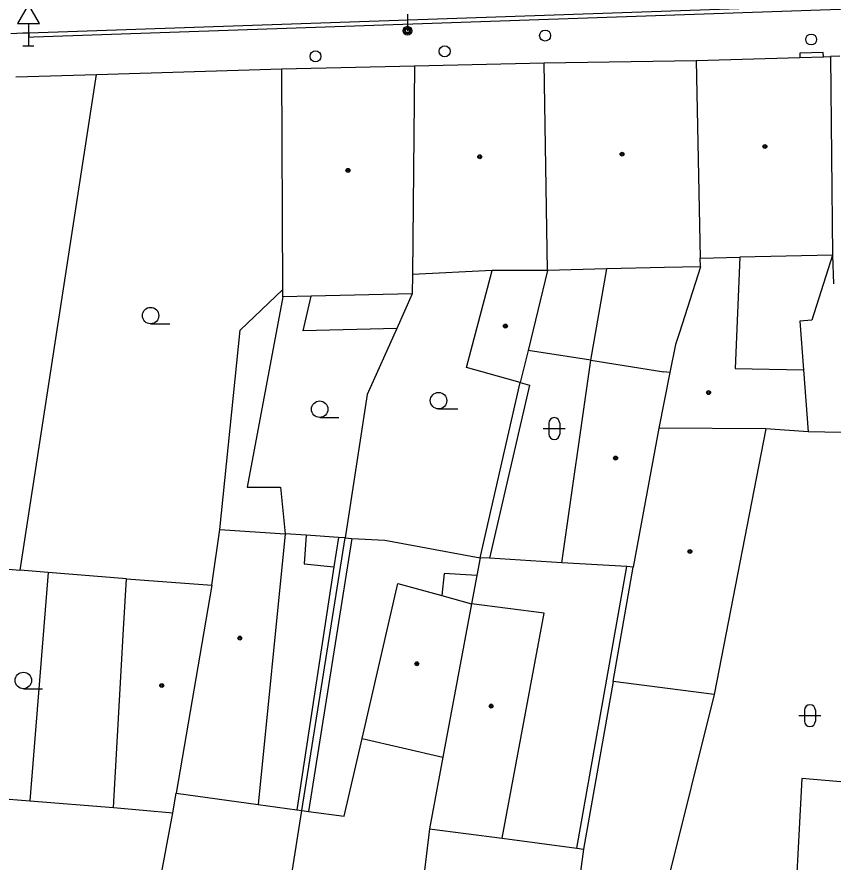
# Model space of a CAD drawing. Extents: x -596229 to -595156, y -1161237 to -1159376.
# Drawn here: x -595471.06 to -595433.85, y -1160921.67 to -1160883.13 of the extents above; entities that cross this region are included whole.
import ezdxf

# ---------------------------------------------------------------- set-up
doc = ezdxf.new("R2010")
doc.units = 0
for name, color, linetype in [('DOP - kresba z DSPS bez souradnic', 7, 'Continuous'), ('DOP - rozhrani ploch obecne', 7, 'Continuous'), ('Level 31', 7, 'Continuous'), ('Level 33', 7, 'Continuous'), ('Level 34', 7, 'Continuous'), ('Level 36', 7, 'Continuous'), ('Level 39', 7, 'Continuous'), ('Specificka linie pasportu komunikaci', 7, 'Continuous'), ('TM - budovy zdene_ betonove - VP', 7, 'Continuous'), ('TM - komunikace - VP', 7, 'Continuous'), ('TM - letecke snimky - pomocna linie', 7, 'Continuous'), ('TM - plot drateny_ kovovy - VP', 7, 'Continuous')]:
    doc.layers.add(name, color=color, linetype=linetype)

msp = doc.modelspace()

# ---------------------------------------------------------------- linework, layer by layer
at = {"layer": 'DOP - kresba z DSPS bez souradnic'}
for points in [[(-595458.94, -1160895.89), (-595460.56, -1160904.57)], [(-595458.01, -1160897.44), (-595457.65, -1160895.86)], [(-595453.74, -1160897.34), (-595458.01, -1160897.44)], [(-595447.7, -1160899.92), (-595449.51, -1160907.82)], [(-595448.12, -1160899.81), (-595447.7, -1160899.92)], [(-595460.56, -1160904.57), (-595459.05, -1160904.58)], [(-595459.05, -1160904.58), (-595458.84, -1160906.7)], [(-595457.87, -1160906.77), (-595457.97, -1160908.07)], [(-595455.8, -1160906.91), (-595457.77, -1160919.36)], [(-595456.4, -1160906.87), (-595456.61, -1160908.21)], [(-595457.97, -1160908.07), (-595456.61, -1160908.21)], [(-595456.61, -1160908.21), (-595458.3, -1160919.29)], [(-595445.53, -1160921.04), (-595443.26, -1160908.2)], [(-595451.58, -1160908.51), (-595451.69, -1160909.52)], [(-595450.1, -1160908.61), (-595451.58, -1160908.51)]]:
    msp.add_lwpolyline(points, dxfattribs=at)
at = {"layer": 'DOP - rozhrani ploch obecne'}
for points in [[(-595470.91, -1160908.36), (-595467.43, -1160885.75)], [(-595433.87, -1160893.99), (-595434.82, -1160896.96)], [(-595460.88, -1160897.41), (-595458.94, -1160895.56)], [(-595453.04, -1160895.76), (-595453.74, -1160897.34)], [(-595434.82, -1160896.96), (-595435.36, -1160897)], [(-595435.36, -1160897), (-595435.2, -1160899.23)], [(-595461.81, -1160906.51), (-595460.88, -1160897.41)], [(-595453.74, -1160897.34), (-595455.1, -1160900.35)], [(-595449.94, -1160907.8), (-595448.12, -1160899.81)], [(-595455.1, -1160900.35), (-595456.1, -1160906.89)], [(-595431.16, -1160902.13), (-595434.99, -1160902.05)], [(-595457.87, -1160906.77), (-595458.84, -1160906.7)], [(-595458.07, -1160919.32), (-595456.1, -1160906.89)], [(-595456.4, -1160906.87), (-595457.87, -1160906.77)], [(-595456.1, -1160906.89), (-595456.4, -1160906.87)], [(-595456.1, -1160906.89), (-595455.8, -1160906.91)], [(-595455.8, -1160906.91), (-595454.29, -1160906.99)], [(-595454.29, -1160906.99), (-595449.94, -1160907.8)], [(-595449.94, -1160907.8), (-595450.1, -1160908.61)], [(-595449.51, -1160907.82), (-595449.94, -1160907.8)], [(-595446.22, -1160908.02), (-595449.51, -1160907.82)], [(-595473.66, -1160908.14), (-595470.91, -1160908.36)], [(-595469.64, -1160908.46), (-595470.91, -1160908.36)], [(-595466.07, -1160908.75), (-595469.64, -1160908.46)], [(-595450.1, -1160908.61), (-595450.33, -1160909.89)], [(-595443.88, -1160913.44), (-595445.23, -1160921.08)]]:
    msp.add_lwpolyline(points, dxfattribs=at)
at = {"layer": 'Level 31'}
for centre in [(-595446.98, -1160883.98), (-595434.85, -1160884.16), (-595451.56, -1160884.7), (-595457.45, -1160884.93)]:
    msp.add_circle(centre, 0.25, dxfattribs=at)
at = {"layer": 'Level 33'}
msp.add_line((-595453.26, -1160883.01), (-595453.26, -1160883.76), dxfattribs=at)
for radius in [0.2, 0.145, 0.0876]:
    msp.add_circle((-595453.26, -1160883.76), radius, dxfattribs=at)
at = {"layer": 'Level 34'}
for p, q in [((-595470.54, -1160883.432), (-595470.54, -1160884.45)), ((-595470.79, -1160884.45), (-595470.29, -1160884.45))]:
    msp.add_line(p, q, dxfattribs=at)
msp.add_lwpolyline([(-595471.04, -1160883.432), (-595470.04, -1160883.432), (-595470.54, -1160882.566)], close=True, dxfattribs=at)
at = {"layer": 'Level 36'}
for p, q in [((-595464.97, -1160897.125), (-595464.095, -1160897.125)), ((-595451.84, -1160901.005), (-595450.965, -1160901.005)), ((-595457.26, -1160901.395), (-595456.385, -1160901.395)), ((-595446.816, -1160901.656), (-595446.816, -1160902.156)), ((-595446.316, -1160901.656), (-595446.316, -1160902.156)), ((-595447.066, -1160901.906), (-595446.066, -1160901.906)), ((-595470.77, -1160913.765), (-595469.895, -1160913.765)), ((-595435.406, -1160914.996), (-595434.406, -1160914.996)), ((-595435.156, -1160914.746), (-595435.156, -1160915.246)), ((-595434.656, -1160914.746), (-595434.656, -1160915.246))]:
    msp.add_line(p, q, dxfattribs=at)
for centre in [(-595464.97, -1160896.75), (-595451.84, -1160900.63), (-595457.26, -1160901.02), (-595470.77, -1160913.39)]:
    msp.add_circle(centre, 0.375, dxfattribs=at)
for centre, start, end in [((-595446.566, -1160901.656), 0, 180), ((-595446.566, -1160902.156), 180, 0), ((-595434.906, -1160914.746), 0, 180), ((-595434.906, -1160915.246), 180, 0)]:
    msp.add_arc(centre, 0.25, start, end, dxfattribs=at)
at = {"layer": 'Level 39'}
for centre, radius in [((-595436.96, -1160889.04), 0.09), ((-595436.96, -1160889.04), 0.0398), ((-595449.96, -1160889.51), 0.09), ((-595449.96, -1160889.51), 0.0398), ((-595443.47, -1160889.39), 0.09), ((-595443.47, -1160889.39), 0.0398), ((-595455.97, -1160890.13), 0.09), ((-595455.97, -1160890.13), 0.0398), ((-595448.79, -1160897.23), 0.09), ((-595448.79, -1160897.23), 0.0398), ((-595439.53, -1160900.26), 0.09), ((-595439.53, -1160900.26), 0.0398), ((-595443.77, -1160903.25), 0.09), ((-595443.77, -1160903.25), 0.0398), ((-595440.38, -1160907.51), 0.09), ((-595440.38, -1160907.51), 0.0398), ((-595460.9, -1160911.46), 0.09), ((-595460.9, -1160911.46), 0.0398), ((-595452.83, -1160912.63), 0.09), ((-595452.83, -1160912.63), 0.0398), ((-595464.46, -1160913.62), 0.09), ((-595464.46, -1160913.62), 0.0398), ((-595449.44, -1160914.56), 0.09), ((-595449.44, -1160914.56), 0.0398)]:
    msp.add_circle(centre, radius, dxfattribs=at)
at = {"layer": 'Specificka linie pasportu komunikaci'}
for points in [[(-595470.52, -1160883.85), (-595470.52, -1160884.05), (-595470.29, -1160884.04), (-595426.45, -1160882.53), (-595422.17, -1160882.38), (-595422.17, -1160882.18)], [(-595434.29, -1160884.95), (-595434.3, -1160884.76), (-595435.37, -1160884.79), (-595435.37, -1160884.98)]]:
    msp.add_lwpolyline(points, dxfattribs=at)
at = {"layer": 'TM - budovy zdene_ betonove - VP'}
for points in [[(-595434.29, -1160884.95), (-595433.97, -1160884.94)], [(-595433.54, -1160884.92), (-595433.97, -1160884.94)], [(-595433.97, -1160884.94), (-595433.87, -1160893.99)], [(-595452.93, -1160885.36), (-595447.03, -1160885.23)], [(-595447.03, -1160885.23), (-595440.09, -1160885.12)], [(-595446.87, -1160894.69), (-595447.03, -1160885.23)], [(-595440.09, -1160885.12), (-595435.37, -1160884.98)], [(-595440.09, -1160885.12), (-595439.91, -1160894.13)], [(-595435.37, -1160884.98), (-595434.29, -1160884.95)], [(-595458.98, -1160885.5), (-595452.93, -1160885.36)], [(-595458.94, -1160895.56), (-595458.98, -1160885.5)], [(-595452.93, -1160885.36), (-595453.03, -1160894.88)], [(-595439.91, -1160894.13), (-595438.1, -1160894.09)], [(-595439.9, -1160894.53), (-595439.91, -1160894.13)], [(-595438.1, -1160894.09), (-595438.32, -1160899.16)], [(-595433.87, -1160893.99), (-595438.1, -1160894.09)], [(-595433.87, -1160893.99), (-595433.83, -1160895.31)], [(-595441.53, -1160894.56), (-595444.16, -1160894.62)], [(-595439.9, -1160894.53), (-595441.53, -1160894.56)], [(-595439.9, -1160894.53), (-595440.86, -1160897.52)], [(-595453.03, -1160894.88), (-595453.04, -1160895.76)], [(-595449.4, -1160894.7), (-595453.03, -1160894.88)], [(-595450.57, -1160899.12), (-595449.4, -1160894.7)], [(-595446.87, -1160894.69), (-595449.4, -1160894.7)], [(-595446.87, -1160894.69), (-595447.76, -1160898.34)], [(-595444.16, -1160894.62), (-595446.87, -1160894.69)], [(-595458.94, -1160895.89), (-595458.94, -1160895.56)], [(-595457.65, -1160895.86), (-595458.94, -1160895.89)], [(-595453.04, -1160895.76), (-595457.65, -1160895.86)], [(-595440.86, -1160897.52), (-595441.04, -1160898.07)], [(-595447.76, -1160898.34), (-595448.12, -1160899.81)], [(-595441.04, -1160898.07), (-595441.29, -1160899.35)], [(-595446.22, -1160908.02), (-595444.89, -1160898.79)], [(-595444.89, -1160898.79), (-595441.57, -1160899.31)], [(-595448.12, -1160899.81), (-595450.57, -1160899.12)], [(-595438.32, -1160899.16), (-595435.2, -1160899.23)], [(-595441.29, -1160899.35), (-595441.79, -1160901.89)], [(-595441.29, -1160899.35), (-595441.57, -1160899.31)], [(-595435.2, -1160899.23), (-595434.99, -1160902.05)], [(-595441.79, -1160901.89), (-595442.96, -1160908.22)], [(-595436.91, -1160901.91), (-595441.79, -1160901.89)], [(-595436.91, -1160901.91), (-595439.28, -1160914.03)], [(-595434.99, -1160902.05), (-595436.91, -1160901.91)], [(-595462.17, -1160909.05), (-595461.81, -1160906.51)], [(-595461.81, -1160906.51), (-595458.84, -1160906.7)], [(-595458.84, -1160906.7), (-595460.07, -1160919.04)], [(-595443.26, -1160908.2), (-595446.22, -1160908.02)], [(-595443.88, -1160913.44), (-595442.96, -1160908.22)], [(-595442.96, -1160908.22), (-595443.26, -1160908.2)], [(-595466.2, -1160911.05), (-595466.07, -1160908.75)], [(-595466.07, -1160908.75), (-595462.17, -1160909.05)], [(-595462.17, -1160909.05), (-595463.8, -1160918.53)], [(-595455.33, -1160916.04), (-595453.7, -1160908.97)], [(-595453.7, -1160908.97), (-595451.69, -1160909.52)], [(-595451.69, -1160909.52), (-595450.33, -1160909.89)], [(-595450.33, -1160909.89), (-595451.64, -1160916.89)], [(-595447.03, -1160910.32), (-595450.33, -1160909.89)], [(-595448.94, -1160920.59), (-595447.03, -1160910.32)], [(-595466.66, -1160919.19), (-595466.2, -1160911.05)], [(-595439.28, -1160914.03), (-595443.88, -1160913.44)], [(-595456.15, -1160919.58), (-595455.33, -1160916.04)], [(-595455.33, -1160916.04), (-595451.64, -1160916.89)], [(-595451.64, -1160916.89), (-595452.25, -1160920.16)], [(-595475, -1160918.52), (-595470.48, -1160918.88)], [(-595463.96, -1160919.42), (-595463.8, -1160918.53)], [(-595463.8, -1160918.53), (-595460.07, -1160919.04)], [(-595470.48, -1160918.88), (-595466.66, -1160919.19)], [(-595466.66, -1160919.19), (-595463.96, -1160919.42)], [(-595460.07, -1160919.04), (-595458.3, -1160919.29)], [(-595465.56, -1160928.05), (-595463.96, -1160919.42)], [(-595459.54, -1160928.58), (-595458.07, -1160919.32)], [(-595458.3, -1160919.29), (-595458.07, -1160919.32)], [(-595458.07, -1160919.32), (-595457.77, -1160919.36)], [(-595457.77, -1160919.36), (-595456.15, -1160919.58)], [(-595452.25, -1160920.16), (-595453.34, -1160929.23)], [(-595452.25, -1160920.16), (-595448.94, -1160920.59)], [(-595448.94, -1160920.59), (-595445.53, -1160921.04)], [(-595445.23, -1160921.08), (-595446.36, -1160929.44)], [(-595445.53, -1160921.04), (-595445.23, -1160921.08)]]:
    msp.add_lwpolyline(points, dxfattribs=at)
at = {"layer": 'TM - komunikace - VP'}
for points in [[(-595470.52, -1160883.85), (-595422.17, -1160882.18)], [(-595471.34, -1160883.88), (-595470.79, -1160883.86), (-595470.52, -1160883.85)]]:
    msp.add_lwpolyline(points, dxfattribs=at)
at = {"layer": 'TM - letecke snimky - pomocna linie'}
for points in [[(-595444.89, -1160898.79), (-595444.16, -1160894.62)], [(-595444.89, -1160898.79), (-595447.76, -1160898.34)], [(-595469.64, -1160908.46), (-595470.48, -1160918.88)], [(-595439.28, -1160914.03), (-595441.38, -1160922.51)], [(-595429.77, -1160918.33), (-595435.27, -1160917.86), (-595435.55, -1160923.03)]]:
    msp.add_lwpolyline(points, dxfattribs=at)
at = {"layer": 'TM - plot drateny_ kovovy - VP'}
for points in [[(-595467.43, -1160885.75), (-595458.98, -1160885.5)], [(-595471.12, -1160885.86), (-595467.43, -1160885.75)]]:
    msp.add_lwpolyline(points, dxfattribs=at)

doc.saveas('drawing.dxf')
